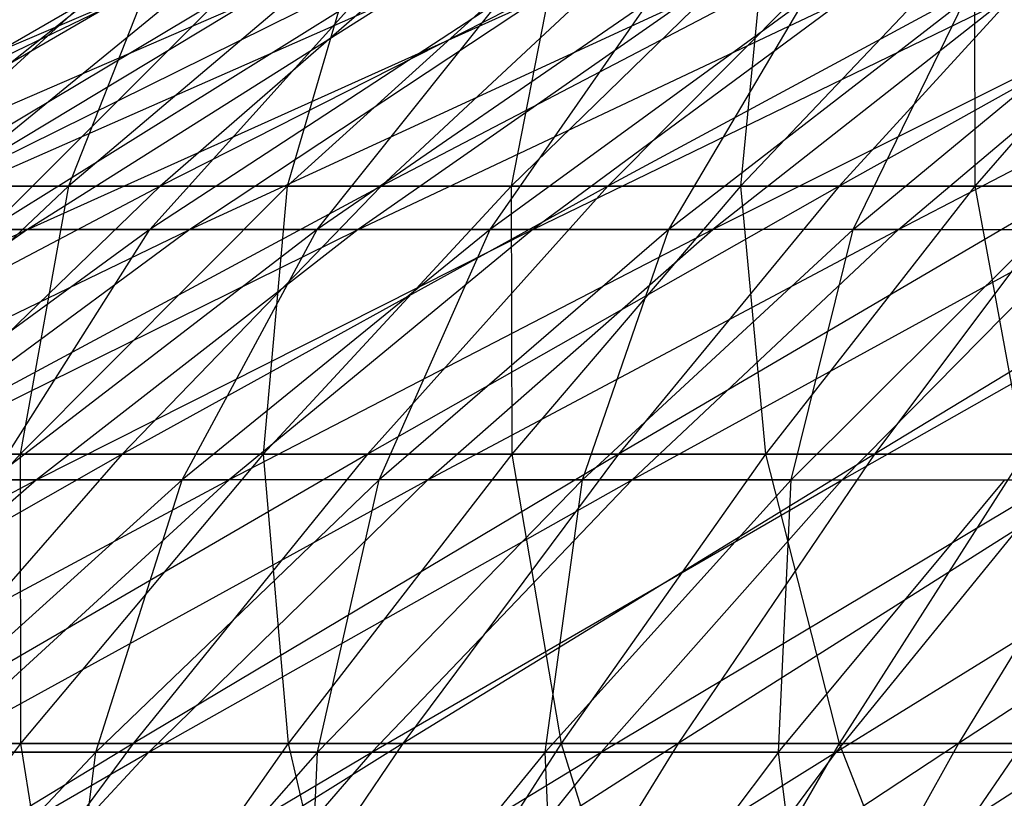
# Model space of a CAD drawing. Extents: x -125 to 125, y -143 to 0.
# Tile 257 of 406: x -15.02 to -10.75, y -31.79 to -28.41. Entities that reach past the tile are written whole.
import ezdxf

# ---------------------------------------------------------------- set-up
doc = ezdxf.new("R2010")
doc.units = 0
doc.header["$LTSCALE"] = 25.4
doc.layers.get('0').update_dxf_attribs({"linetype": 'CONTINUOUS'})

# ---------------------------------------------------------------- blocks, each defined once
blk = doc.blocks.new('NL2500027000_STL_3')
at = {"color": 0}
for p, q in [((-14.0344, -28.0583, -19.9495), (-16.2488, -29.1279, -21.1434)), ((-14.0344, -28.0583, -19.9495), (-16.2488, -29.1279, -21.1434)), ((-14.3882, -28.0583, 19.6958), (-15.7298, -29.1279, 21.5324)), ((-14.3882, -28.0583, 19.6958), (-15.7298, -29.1279, 21.5324)), ((-14.0344, -28.0583, -19.9495), (-15.343, -29.1279, -21.8096)), ((-14.0344, -28.0583, -19.9495), (-15.343, -29.1279, -21.8096)), ((-13.1809, -28.0583, -20.5234), (-15.343, -29.1279, -21.8096)), ((-13.1809, -28.0583, -20.5234), (-15.343, -29.1279, -21.8096)), ((-13.5451, -28.0583, 20.2849), (-14.8081, -29.1279, 22.1763)), ((-13.5451, -28.0583, 20.2849), (-14.8081, -29.1279, 22.1763)), ((-14.3882, -28.0583, 19.6958), (-14.8081, -29.1279, 22.1763)), ((-14.3882, -28.0583, 19.6958), (-14.8081, -29.1279, 22.1763)), ((-13.1809, -28.0583, -20.5234), (-14.41, -29.1279, -22.4371)), ((-13.1809, -28.0583, -20.5234), (-14.41, -29.1279, -22.4371)), ((-12.304, -28.0583, -21.0608), (-14.41, -29.1279, -22.4371)), ((-12.304, -28.0583, -21.0608), (-14.41, -29.1279, -22.4371)), ((-12.6779, -28.0583, 20.8379), (-13.86, -29.1279, 22.7809)), ((-12.6779, -28.0583, 20.8379), (-13.86, -29.1279, 22.7809)), ((-13.5451, -28.0583, 20.2849), (-13.86, -29.1279, 22.7809)), ((-13.5451, -28.0583, 20.2849), (-13.86, -29.1279, 22.7809)), ((-12.304, -28.0583, -21.0608), (-13.4513, -29.1279, -23.0246)), ((-12.304, -28.0583, -21.0608), (-13.4513, -29.1279, -23.0246)), ((-11.4052, -28.0583, -21.5608), (-13.4513, -29.1279, -23.0246)), ((-11.4052, -28.0583, -21.5608), (-13.4513, -29.1279, -23.0246)), ((-11.7882, -28.0583, 21.3538), (-12.8874, -29.1279, 23.3449)), ((-11.7882, -28.0583, 21.3538), (-12.8874, -29.1279, 23.3449)), ((-12.6779, -28.0583, 20.8379), (-12.8874, -29.1279, 23.3449)), ((-12.6779, -28.0583, 20.8379), (-12.8874, -29.1279, 23.3449)), ((-11.4052, -28.0583, -21.5608), (-12.4687, -29.1279, -23.5712)), ((-11.4052, -28.0583, -21.5608), (-12.4687, -29.1279, -23.5712)), ((-10.4862, -28.0583, -22.0224), (-12.4687, -29.1279, -23.5712)), ((-10.4862, -28.0583, -22.0224), (-12.4687, -29.1279, -23.5712)), ((-10.8775, -28.0583, 21.8318), (-11.8918, -29.1279, 23.8674)), ((-10.8775, -28.0583, 21.8318), (-11.8918, -29.1279, 23.8674)), ((-11.7882, -28.0583, 21.3538), (-11.8918, -29.1279, 23.8674)), ((-11.7882, -28.0583, 21.3538), (-11.8918, -29.1279, 23.8674)), ((-10.4862, -28.0583, -22.0224), (-11.4639, -29.1279, -24.0759)), ((-10.4862, -28.0583, -22.0224), (-11.4639, -29.1279, -24.0759)), ((-9.5485, -28.0583, -22.4449), (-11.4639, -29.1279, -24.0759)), ((-9.5485, -28.0583, -22.4449), (-11.4639, -29.1279, -24.0759)), ((-10.8775, -28.0583, 21.8318), (-10.875, -29.1279, 24.3475)), ((-10.8775, -28.0583, 21.8318), (-10.875, -29.1279, 24.3475)), ((-9.9475, -28.0583, 22.2709), (-10.875, -29.1279, 24.3475)), ((-9.9475, -28.0583, 22.2709), (-10.875, -29.1279, 24.3475)), ((-14.596, -28.3239, -12.9368), (-16.9239, -29.3158, -13.73)), ((-14.596, -28.3239, -12.9368), (-16.9239, -29.3158, -13.73)), ((-16.4602, -29.3158, 14.2826), (-14.7313, -28.3239, 12.7825)), ((-16.4602, -29.3158, 14.2826), (-14.7313, -28.3239, 12.7825)), ((-16.3089, -29.3158, -14.4551), (-14.596, -28.3239, -12.9368)), ((-16.3089, -29.3158, -14.4551), (-14.596, -28.3239, -12.9368)), ((-16.3089, -29.3158, -14.4551), (-14.0178, -28.3239, -13.5612)), ((-16.3089, -29.3158, -14.4551), (-14.0178, -28.3239, -13.5612)), ((-14.1597, -28.3239, 13.4129), (-15.8215, -29.3158, 14.987)), ((-15.8215, -29.3158, 14.987), (-14.7313, -28.3239, 12.7825)), ((-14.1597, -28.3239, 13.4129), (-15.8215, -29.3158, 14.987)), ((-15.8215, -29.3158, 14.987), (-14.7313, -28.3239, 12.7825)), ((-14.0178, -28.3239, -13.5612), (-15.6629, -29.3158, -15.1527)), ((-15.6629, -29.3158, -15.1527), (-13.4129, -28.3239, -14.1597)), ((-14.0178, -28.3239, -13.5612), (-15.6629, -29.3158, -15.1527)), ((-15.6629, -29.3158, -15.1527), (-13.4129, -28.3239, -14.1597)), ((-14.1597, -28.3239, 13.4129), (-15.1527, -29.3158, 15.6629)), ((-13.5612, -28.3239, 14.0178), (-15.1527, -29.3158, 15.6629)), ((-14.1597, -28.3239, 13.4129), (-15.1527, -29.3158, 15.6629)), ((-13.5612, -28.3239, 14.0178), (-15.1527, -29.3158, 15.6629)), ((-13.4129, -28.3239, -14.1597), (-14.987, -29.3158, -15.8215)), ((-14.987, -29.3158, -15.8215), (-12.7825, -28.3239, -14.7313)), ((-13.4129, -28.3239, -14.1597), (-14.987, -29.3158, -15.8215)), ((-14.987, -29.3158, -15.8215), (-12.7825, -28.3239, -14.7313)), ((-12.9368, -28.3239, 14.596), (-14.4551, -29.3158, 16.3089)), ((-14.4551, -29.3158, 16.3089), (-13.5612, -28.3239, 14.0178)), ((-12.9368, -28.3239, 14.596), (-14.4551, -29.3158, 16.3089)), ((-14.4551, -29.3158, 16.3089), (-13.5612, -28.3239, 14.0178)), ((-12.7825, -28.3239, -14.7313), (-14.2826, -29.3158, -16.4602)), ((-14.2826, -29.3158, -16.4602), (-12.1278, -28.3239, -15.2749)), ((-12.7825, -28.3239, -14.7313), (-14.2826, -29.3158, -16.4602)), ((-14.2826, -29.3158, -16.4602), (-12.1278, -28.3239, -15.2749)), ((-12.2879, -28.3239, 15.1464), (-13.73, -29.3158, 16.9239)), ((-13.73, -29.3158, 16.9239), (-12.9368, -28.3239, 14.596)), ((-12.2879, -28.3239, 15.1464), (-13.73, -29.3158, 16.9239)), ((-13.73, -29.3158, 16.9239), (-12.9368, -28.3239, 14.596)), ((-12.1278, -28.3239, -15.2749), (-13.5511, -29.3158, -17.0675)), ((-13.5511, -29.3158, -17.0675), (-11.4499, -28.3239, -15.7893)), ((-12.1278, -28.3239, -15.2749), (-13.5511, -29.3158, -17.0675)), ((-13.5511, -29.3158, -17.0675), (-11.4499, -28.3239, -15.7893)), ((-11.6155, -28.3239, 15.6679), (-12.9787, -29.3158, 17.5067)), ((-12.9787, -29.3158, 17.5067), (-12.2879, -28.3239, 15.1464)), ((-11.6155, -28.3239, 15.6679), (-12.9787, -29.3158, 17.5067)), ((-12.9787, -29.3158, 17.5067), (-12.2879, -28.3239, 15.1464)), ((-11.4499, -28.3239, -15.7893), (-12.7937, -29.3158, -17.6424)), ((-12.7937, -29.3158, -17.6424), (-10.7503, -28.3239, -16.2737)), ((-11.4499, -28.3239, -15.7893), (-12.7937, -29.3158, -17.6424)), ((-12.7937, -29.3158, -17.6424), (-10.7503, -28.3239, -16.2737)), ((-10.921, -28.3239, 16.1597), (-12.2027, -29.3158, 18.0562)), ((-12.2027, -29.3158, 18.0562), (-11.6155, -28.3239, 15.6679)), ((-10.921, -28.3239, 16.1597), (-12.2027, -29.3158, 18.0562)), ((-12.2027, -29.3158, 18.0562), (-11.6155, -28.3239, 15.6679)), ((-10.0302, -28.3239, -16.7272), (-12.012, -29.3158, -18.1836)), ((-10.7503, -28.3239, -16.2737), (-12.012, -29.3158, -18.1836)), ((-10.0302, -28.3239, -16.7272), (-12.012, -29.3158, -18.1836)), ((-10.7503, -28.3239, -16.2737), (-12.012, -29.3158, -18.1836)), ((-11.4035, -29.3158, 18.5713), (-10.2057, -28.3239, 16.6207)), ((-11.4035, -29.3158, 18.5713), (-10.2057, -28.3239, 16.6207)), ((-11.4035, -29.3158, 18.5713), (-10.921, -28.3239, 16.1597)), ((-11.4035, -29.3158, 18.5713), (-10.921, -28.3239, 16.1597)), ((-11.2074, -29.3158, -18.6903), (-10.0302, -28.3239, -16.7272)), ((-11.2074, -29.3158, -18.6903), (-10.0302, -28.3239, -16.7272)), ((-11.2074, -29.3158, -18.6903), (-9.2911, -28.3239, -17.1488)), ((-11.2074, -29.3158, -18.6903), (-9.2911, -28.3239, -17.1488)), ((-14.41, -29.1279, -22.4371), (-16.6247, -30.2918, -23.6315)), ((-14.41, -29.1279, -22.4371), (-16.6247, -30.2918, -23.6315)), ((-14.8081, -29.1279, 22.1763), (-16.0451, -30.2918, 24.0289)), ((-14.8081, -29.1279, 22.1763), (-16.0451, -30.2918, 24.0289)), ((-15.7298, -29.1279, 21.5324), (-14.8081, -29.1279, 22.1763)), ((-15.7298, -29.1279, 21.5324), (-14.8081, -29.1279, 22.1763)), ((-14.41, -29.1279, -22.4371), (-15.6137, -30.2918, -24.3114)), ((-14.41, -29.1279, -22.4371), (-15.6137, -30.2918, -24.3114)), ((-13.4513, -29.1279, -23.0246), (-15.6137, -30.2918, -24.3114)), ((-13.4513, -29.1279, -23.0246), (-15.6137, -30.2918, -24.3114)), ((-14.41, -29.1279, -22.4371), (-15.343, -29.1279, -21.8096)), ((-14.41, -29.1279, -22.4371), (-15.343, -29.1279, -21.8096)), ((-13.86, -29.1279, 22.7809), (-15.0179, -30.2918, 24.6839)), ((-13.86, -29.1279, 22.7809), (-15.0179, -30.2918, 24.6839)), ((-14.8081, -29.1279, 22.1763), (-15.0179, -30.2918, 24.6839)), ((-14.8081, -29.1279, 22.1763), (-15.0179, -30.2918, 24.6839)), ((-14.8081, -29.1279, 22.1763), (-13.86, -29.1279, 22.7809)), ((-14.8081, -29.1279, 22.1763), (-13.86, -29.1279, 22.7809)), ((-13.4513, -29.1279, -23.0246), (-14.575, -30.2918, -24.948)), ((-13.4513, -29.1279, -23.0246), (-14.575, -30.2918, -24.948)), ((-12.4687, -29.1279, -23.5712), (-14.575, -30.2918, -24.948)), ((-12.4687, -29.1279, -23.5712), (-14.575, -30.2918, -24.948)), ((-13.4513, -29.1279, -23.0246), (-14.41, -29.1279, -22.4371)), ((-13.4513, -29.1279, -23.0246), (-14.41, -29.1279, -22.4371)), ((-12.8874, -29.1279, 23.3449), (-13.9639, -30.2918, 25.295)), ((-12.8874, -29.1279, 23.3449), (-13.9639, -30.2918, 25.295)), ((-13.86, -29.1279, 22.7809), (-13.9639, -30.2918, 25.295)), ((-13.86, -29.1279, 22.7809), (-13.9639, -30.2918, 25.295)), ((-13.86, -29.1279, 22.7809), (-12.8874, -29.1279, 23.3449)), ((-13.86, -29.1279, 22.7809), (-12.8874, -29.1279, 23.3449)), ((-12.4687, -29.1279, -23.5712), (-13.5103, -30.2918, -25.5402)), ((-12.4687, -29.1279, -23.5712), (-13.5103, -30.2918, -25.5402)), ((-11.4639, -29.1279, -24.0759), (-13.5103, -30.2918, -25.5402)), ((-11.4639, -29.1279, -24.0759), (-13.5103, -30.2918, -25.5402)), ((-12.4687, -29.1279, -23.5712), (-13.4513, -29.1279, -23.0246)), ((-12.4687, -29.1279, -23.5712), (-13.4513, -29.1279, -23.0246)), ((-12.8874, -29.1279, 23.3449), (-11.8918, -29.1279, 23.8674)), ((-12.8874, -29.1279, 23.3449), (-11.8918, -29.1279, 23.8674)), ((-12.8874, -29.1279, 23.3449), (-12.8852, -30.2918, 25.8612)), ((-12.8874, -29.1279, 23.3449), (-12.8852, -30.2918, 25.8612)), ((-11.8918, -29.1279, 23.8674), (-12.8852, -30.2918, 25.8612)), ((-11.8918, -29.1279, 23.8674), (-12.8852, -30.2918, 25.8612)), ((-11.4639, -29.1279, -24.0759), (-12.4687, -29.1279, -23.5712)), ((-11.4639, -29.1279, -24.0759), (-12.4687, -29.1279, -23.5712)), ((-11.4639, -29.1279, -24.0759), (-12.4216, -30.2918, -26.0871)), ((-11.4639, -29.1279, -24.0759), (-12.4216, -30.2918, -26.0871)), ((-10.4388, -29.1279, -24.5377), (-12.4216, -30.2918, -26.0871)), ((-10.4388, -29.1279, -24.5377), (-12.4216, -30.2918, -26.0871)), ((-11.8918, -29.1279, 23.8674), (-10.875, -29.1279, 24.3475)), ((-11.8918, -29.1279, 23.8674), (-10.875, -29.1279, 24.3475)), ((-11.8918, -29.1279, 23.8674), (-11.7835, -30.2918, 26.3814)), ((-11.8918, -29.1279, 23.8674), (-11.7835, -30.2918, 26.3814)), ((-10.875, -29.1279, 24.3475), (-11.7835, -30.2918, 26.3814)), ((-10.875, -29.1279, 24.3475), (-11.7835, -30.2918, 26.3814)), ((-10.4388, -29.1279, -24.5377), (-11.4639, -29.1279, -24.0759)), ((-10.4388, -29.1279, -24.5377), (-11.4639, -29.1279, -24.0759)), ((-10.4388, -29.1279, -24.5377), (-11.3108, -30.2918, -26.5875)), ((-10.4388, -29.1279, -24.5377), (-11.3108, -30.2918, -26.5875)), ((-9.3951, -29.1279, -24.956), (-11.3108, -30.2918, -26.5875)), ((-9.3951, -29.1279, -24.956), (-11.3108, -30.2918, -26.5875)), ((-10.875, -29.1279, 24.3475), (-9.839, -29.1279, 24.7843)), ((-10.875, -29.1279, 24.3475), (-9.839, -29.1279, 24.7843)), ((-10.875, -29.1279, 24.3475), (-10.6609, -30.2918, 26.8547)), ((-10.875, -29.1279, 24.3475), (-10.6609, -30.2918, 26.8547)), ((-17.2764, -30.4036, -16.7137), (-14.987, -29.3158, -15.8215)), ((-17.2764, -30.4036, -16.7137), (-14.987, -29.3158, -15.8215)), ((-14.987, -29.3158, -15.8215), (-16.5309, -30.4036, -17.4514)), ((-16.5309, -30.4036, -17.4514), (-14.2826, -29.3158, -16.4602)), ((-14.987, -29.3158, -15.8215), (-16.5309, -30.4036, -17.4514)), ((-16.5309, -30.4036, -17.4514), (-14.2826, -29.3158, -16.4602)), ((-14.4551, -29.3158, 16.3089), (-15.9442, -30.4036, 17.989)), ((-14.4551, -29.3158, 16.3089), (-15.9442, -30.4036, 17.989)), ((-14.2826, -29.3158, -16.4602), (-15.754, -30.4036, -18.1558)), ((-15.754, -30.4036, -18.1558), (-13.5511, -29.3158, -17.0675)), ((-14.2826, -29.3158, -16.4602), (-15.754, -30.4036, -18.1558)), ((-15.754, -30.4036, -18.1558), (-13.5511, -29.3158, -17.0675)), ((-15.6629, -29.3158, -15.1527), (-14.987, -29.3158, -15.8215)), ((-15.6629, -29.3158, -15.1527), (-14.987, -29.3158, -15.8215)), ((-14.4551, -29.3158, 16.3089), (-15.1527, -29.3158, 15.6629)), ((-14.4551, -29.3158, 16.3089), (-15.1527, -29.3158, 15.6629)), ((-13.73, -29.3158, 16.9239), (-15.1444, -30.4036, 18.6674)), ((-15.1444, -30.4036, 18.6674), (-14.4551, -29.3158, 16.3089)), ((-13.73, -29.3158, 16.9239), (-15.1444, -30.4036, 18.6674)), ((-15.1444, -30.4036, 18.6674), (-14.4551, -29.3158, 16.3089)), ((-14.987, -29.3158, -15.8215), (-14.2826, -29.3158, -16.4602)), ((-14.987, -29.3158, -15.8215), (-14.2826, -29.3158, -16.4602)), ((-13.5511, -29.3158, -17.0675), (-14.947, -30.4036, -18.8257)), ((-14.947, -30.4036, -18.8257), (-12.7937, -29.3158, -17.6424)), ((-13.5511, -29.3158, -17.0675), (-14.947, -30.4036, -18.8257)), ((-14.947, -30.4036, -18.8257), (-12.7937, -29.3158, -17.6424)), ((-13.73, -29.3158, 16.9239), (-14.4551, -29.3158, 16.3089)), ((-13.73, -29.3158, 16.9239), (-14.4551, -29.3158, 16.3089)), ((-12.9787, -29.3158, 17.5067), (-14.3157, -30.4036, 19.3102)), ((-14.3157, -30.4036, 19.3102), (-13.73, -29.3158, 16.9239)), ((-12.9787, -29.3158, 17.5067), (-14.3157, -30.4036, 19.3102)), ((-14.3157, -30.4036, 19.3102), (-13.73, -29.3158, 16.9239)), ((-14.2826, -29.3158, -16.4602), (-13.5511, -29.3158, -17.0675)), ((-14.2826, -29.3158, -16.4602), (-13.5511, -29.3158, -17.0675)), ((-12.012, -29.3158, -18.1836), (-14.1116, -30.4036, -19.4598)), ((-12.7937, -29.3158, -17.6424), (-14.1116, -30.4036, -19.4598)), ((-12.012, -29.3158, -18.1836), (-14.1116, -30.4036, -19.4598)), ((-12.7937, -29.3158, -17.6424), (-14.1116, -30.4036, -19.4598)), ((-12.9787, -29.3158, 17.5067), (-13.73, -29.3158, 16.9239)), ((-12.9787, -29.3158, 17.5067), (-13.73, -29.3158, 16.9239)), ((-13.5511, -29.3158, -17.0675), (-12.7937, -29.3158, -17.6424)), ((-13.5511, -29.3158, -17.0675), (-12.7937, -29.3158, -17.6424)), ((-12.2027, -29.3158, 18.0562), (-13.4598, -30.4036, 19.9162)), ((-13.4598, -30.4036, 19.9162), (-12.9787, -29.3158, 17.5067)), ((-12.2027, -29.3158, 18.0562), (-13.4598, -30.4036, 19.9162)), ((-13.4598, -30.4036, 19.9162), (-12.9787, -29.3158, 17.5067)), ((-13.2494, -30.4036, -20.0568), (-12.012, -29.3158, -18.1836)), ((-13.2494, -30.4036, -20.0568), (-12.012, -29.3158, -18.1836)), ((-13.2494, -30.4036, -20.0568), (-11.2074, -29.3158, -18.6903)), ((-13.2494, -30.4036, -20.0568), (-11.2074, -29.3158, -18.6903)), ((-12.2027, -29.3158, 18.0562), (-12.9787, -29.3158, 17.5067)), ((-12.2027, -29.3158, 18.0562), (-12.9787, -29.3158, 17.5067)), ((-12.7937, -29.3158, -17.6424), (-12.012, -29.3158, -18.1836)), ((-12.7937, -29.3158, -17.6424), (-12.012, -29.3158, -18.1836)), ((-11.4035, -29.3158, 18.5713), (-12.5782, -30.4036, 20.4844)), ((-12.5782, -30.4036, 20.4844), (-12.2027, -29.3158, 18.0562)), ((-11.4035, -29.3158, 18.5713), (-12.5782, -30.4036, 20.4844)), ((-12.5782, -30.4036, 20.4844), (-12.2027, -29.3158, 18.0562)), ((-11.2074, -29.3158, -18.6903), (-12.3619, -30.4036, -20.6156)), ((-12.3619, -30.4036, -20.6156), (-10.3815, -29.3158, -19.1613)), ((-11.2074, -29.3158, -18.6903), (-12.3619, -30.4036, -20.6156)), ((-12.3619, -30.4036, -20.6156), (-10.3815, -29.3158, -19.1613)), ((-11.4035, -29.3158, 18.5713), (-12.2027, -29.3158, 18.0562)), ((-11.4035, -29.3158, 18.5713), (-12.2027, -29.3158, 18.0562)), ((-11.2074, -29.3158, -18.6903), (-12.012, -29.3158, -18.1836)), ((-11.2074, -29.3158, -18.6903), (-12.012, -29.3158, -18.1836)), ((-11.6727, -30.4036, 21.0135), (-10.5826, -29.3158, 19.051)), ((-11.6727, -30.4036, 21.0135), (-10.5826, -29.3158, 19.051)), ((-11.6727, -30.4036, 21.0135), (-11.4035, -29.3158, 18.5713)), ((-11.6727, -30.4036, 21.0135), (-11.4035, -29.3158, 18.5713)), ((-10.3815, -29.3158, -19.1613), (-11.4509, -30.4036, -21.1352)), ((-11.4509, -30.4036, -21.1352), (-9.5358, -29.3158, -19.5959)), ((-10.3815, -29.3158, -19.1613), (-11.4509, -30.4036, -21.1352)), ((-11.4509, -30.4036, -21.1352), (-9.5358, -29.3158, -19.5959)), ((-11.4035, -29.3158, 18.5713), (-10.5826, -29.3158, 19.051)), ((-11.4035, -29.3158, 18.5713), (-10.5826, -29.3158, 19.051)), ((-11.2074, -29.3158, -18.6903), (-10.3815, -29.3158, -19.1613)), ((-11.2074, -29.3158, -18.6903), (-10.3815, -29.3158, -19.1613)), ((-14.575, -30.2918, -24.948), (-16.7901, -31.548, -26.143)), ((-14.575, -30.2918, -24.948), (-16.7901, -31.548, -26.143)), ((-15.0179, -30.2918, 24.6839), (-16.1493, -31.548, 26.5436)), ((-15.0179, -30.2918, 24.6839), (-16.1493, -31.548, 26.5436)), ((-16.0451, -30.2918, 24.0289), (-15.0179, -30.2918, 24.6839)), ((-16.0451, -30.2918, 24.0289), (-15.0179, -30.2918, 24.6839)), ((-14.575, -30.2918, -24.948), (-15.6731, -31.548, -26.8276)), ((-14.575, -30.2918, -24.948), (-15.6731, -31.548, -26.8276)), ((-13.5103, -30.2918, -25.5402), (-15.6731, -31.548, -26.8276)), ((-13.5103, -30.2918, -25.5402), (-15.6731, -31.548, -26.8276)), ((-14.575, -30.2918, -24.948), (-15.6137, -30.2918, -24.3114)), ((-14.575, -30.2918, -24.948), (-15.6137, -30.2918, -24.3114)), ((-15.0179, -30.2918, 24.6839), (-13.9639, -30.2918, 25.295)), ((-15.0179, -30.2918, 24.6839), (-13.9639, -30.2918, 25.295)), ((-15.0179, -30.2918, 24.6839), (-15.016, -31.548, 27.2008)), ((-15.0179, -30.2918, 24.6839), (-15.016, -31.548, 27.2008)), ((-13.9639, -30.2918, 25.295), (-15.016, -31.548, 27.2008)), ((-13.9639, -30.2918, 25.295), (-15.016, -31.548, 27.2008)), ((-13.5103, -30.2918, -25.5402), (-14.575, -30.2918, -24.948)), ((-13.5103, -30.2918, -25.5402), (-14.575, -30.2918, -24.948)), ((-13.5103, -30.2918, -25.5402), (-14.5282, -31.548, -27.4644)), ((-13.5103, -30.2918, -25.5402), (-14.5282, -31.548, -27.4644)), ((-12.4216, -30.2918, -26.0871), (-14.5282, -31.548, -27.4644)), ((-12.4216, -30.2918, -26.0871), (-14.5282, -31.548, -27.4644)), ((-13.9639, -30.2918, 25.295), (-12.8852, -30.2918, 25.8612)), ((-13.9639, -30.2918, 25.295), (-12.8852, -30.2918, 25.8612)), ((-13.9639, -30.2918, 25.295), (-13.8559, -31.548, 27.8096)), ((-13.9639, -30.2918, 25.295), (-13.8559, -31.548, 27.8096)), ((-12.8852, -30.2918, 25.8612), (-13.8559, -31.548, 27.8096)), ((-12.8852, -30.2918, 25.8612), (-13.8559, -31.548, 27.8096)), ((-12.4216, -30.2918, -26.0871), (-13.5103, -30.2918, -25.5402)), ((-12.4216, -30.2918, -26.0871), (-13.5103, -30.2918, -25.5402)), ((-12.4216, -30.2918, -26.0871), (-13.3575, -31.548, -28.0525)), ((-12.4216, -30.2918, -26.0871), (-13.3575, -31.548, -28.0525)), ((-11.3108, -30.2918, -26.5875), (-13.3575, -31.548, -28.0525)), ((-11.3108, -30.2918, -26.5875), (-13.3575, -31.548, -28.0525)), ((-12.8852, -30.2918, 25.8612), (-11.7835, -30.2918, 26.3814)), ((-12.8852, -30.2918, 25.8612), (-11.7835, -30.2918, 26.3814)), ((-12.8852, -30.2918, 25.8612), (-12.6713, -31.548, 28.369)), ((-12.8852, -30.2918, 25.8612), (-12.6713, -31.548, 28.369)), ((-11.7835, -30.2918, 26.3814), (-12.6713, -31.548, 28.369)), ((-11.7835, -30.2918, 26.3814), (-12.6713, -31.548, 28.369)), ((-11.3108, -30.2918, -26.5875), (-12.4216, -30.2918, -26.0871)), ((-11.3108, -30.2918, -26.5875), (-12.4216, -30.2918, -26.0871)), ((-11.3108, -30.2918, -26.5875), (-12.163, -31.548, -28.5907)), ((-11.3108, -30.2918, -26.5875), (-12.163, -31.548, -28.5907)), ((-10.1799, -30.2918, -27.0407), (-12.163, -31.548, -28.5907)), ((-10.1799, -30.2918, -27.0407), (-12.163, -31.548, -28.5907)), ((-11.7835, -30.2918, 26.3814), (-10.6609, -30.2918, 26.8547)), ((-11.7835, -30.2918, 26.3814), (-10.6609, -30.2918, 26.8547)), ((-11.7835, -30.2918, 26.3814), (-11.4641, -31.548, 28.878)), ((-11.7835, -30.2918, 26.3814), (-11.4641, -31.548, 28.878)), ((-10.6609, -30.2918, 26.8547), (-11.4641, -31.548, 28.878)), ((-10.6609, -30.2918, 26.8547), (-11.4641, -31.548, 28.878)), ((-10.1799, -30.2918, -27.0407), (-11.3108, -30.2918, -26.5875)), ((-10.1799, -30.2918, -27.0407), (-11.3108, -30.2918, -26.5875)), ((-10.1799, -30.2918, -27.0407), (-10.9469, -31.548, -29.078)), ((-10.1799, -30.2918, -27.0407), (-10.9469, -31.548, -29.078)), ((-9.0309, -30.2918, -27.4458), (-10.9469, -31.548, -29.078)), ((-9.0309, -30.2918, -27.4458), (-10.9469, -31.548, -29.078)), ((-17.1938, -31.5853, -19.8152), (-14.947, -30.4036, -18.8257)), ((-17.1938, -31.5853, -19.8152), (-14.947, -30.4036, -18.8257)), ((-14.1116, -30.4036, -19.4598), (-16.3132, -31.5853, -20.5463)), ((-14.947, -30.4036, -18.8257), (-16.3132, -31.5853, -20.5463)), ((-14.1116, -30.4036, -19.4598), (-16.3132, -31.5853, -20.5463)), ((-14.947, -30.4036, -18.8257), (-16.3132, -31.5853, -20.5463)), ((-15.754, -30.4036, -18.1558), (-14.947, -30.4036, -18.8257)), ((-15.754, -30.4036, -18.1558), (-14.947, -30.4036, -18.8257)), ((-14.3157, -30.4036, 19.3102), (-15.6241, -31.5853, 21.0751)), ((-14.3157, -30.4036, 19.3102), (-15.6241, -31.5853, 21.0751)), ((-15.4014, -31.5853, -21.2384), (-14.1116, -30.4036, -19.4598)), ((-15.4014, -31.5853, -21.2384), (-14.1116, -30.4036, -19.4598)), ((-15.4014, -31.5853, -21.2384), (-13.2494, -30.4036, -20.0568)), ((-15.4014, -31.5853, -21.2384), (-13.2494, -30.4036, -20.0568)), ((-14.3157, -30.4036, 19.3102), (-15.1444, -30.4036, 18.6674)), ((-14.3157, -30.4036, 19.3102), (-15.1444, -30.4036, 18.6674)), ((-14.947, -30.4036, -18.8257), (-14.1116, -30.4036, -19.4598)), ((-14.947, -30.4036, -18.8257), (-14.1116, -30.4036, -19.4598)), ((-13.4598, -30.4036, 19.9162), (-14.6899, -31.5853, 21.7365)), ((-14.6899, -31.5853, 21.7365), (-14.3157, -30.4036, 19.3102)), ((-13.4598, -30.4036, 19.9162), (-14.6899, -31.5853, 21.7365)), ((-14.6899, -31.5853, 21.7365), (-14.3157, -30.4036, 19.3102)), ((-13.2494, -30.4036, -20.0568), (-14.4603, -31.5853, -21.8899)), ((-14.4603, -31.5853, -21.8899), (-12.3619, -30.4036, -20.6156)), ((-13.2494, -30.4036, -20.0568), (-14.4603, -31.5853, -21.8899)), ((-14.4603, -31.5853, -21.8899), (-12.3619, -30.4036, -20.6156)), ((-13.4598, -30.4036, 19.9162), (-14.3157, -30.4036, 19.3102)), ((-13.4598, -30.4036, 19.9162), (-14.3157, -30.4036, 19.3102)), ((-13.2494, -30.4036, -20.0568), (-14.1116, -30.4036, -19.4598)), ((-13.2494, -30.4036, -20.0568), (-14.1116, -30.4036, -19.4598)), ((-12.5782, -30.4036, 20.4844), (-13.7278, -31.5853, 22.3566)), ((-13.7278, -31.5853, 22.3566), (-13.4598, -30.4036, 19.9162)), ((-12.5782, -30.4036, 20.4844), (-13.7278, -31.5853, 22.3566)), ((-13.7278, -31.5853, 22.3566), (-13.4598, -30.4036, 19.9162)), ((-12.3619, -30.4036, -20.6156), (-13.4918, -31.5853, -22.4999)), ((-13.4918, -31.5853, -22.4999), (-11.4509, -30.4036, -21.1352)), ((-12.3619, -30.4036, -20.6156), (-13.4918, -31.5853, -22.4999)), ((-13.4918, -31.5853, -22.4999), (-11.4509, -30.4036, -21.1352)), ((-12.5782, -30.4036, 20.4844), (-13.4598, -30.4036, 19.9162)), ((-12.5782, -30.4036, 20.4844), (-13.4598, -30.4036, 19.9162)), ((-13.2494, -30.4036, -20.0568), (-12.3619, -30.4036, -20.6156)), ((-13.2494, -30.4036, -20.0568), (-12.3619, -30.4036, -20.6156)), ((-11.6727, -30.4036, 21.0135), (-12.7396, -31.5853, 22.9341)), ((-12.7396, -31.5853, 22.9341), (-12.5782, -30.4036, 20.4844)), ((-11.6727, -30.4036, 21.0135), (-12.7396, -31.5853, 22.9341)), ((-12.7396, -31.5853, 22.9341), (-12.5782, -30.4036, 20.4844)), ((-11.6727, -30.4036, 21.0135), (-12.5782, -30.4036, 20.4844)), ((-11.6727, -30.4036, 21.0135), (-12.5782, -30.4036, 20.4844)), ((-11.4509, -30.4036, -21.1352), (-12.4975, -31.5853, -23.0669)), ((-12.4975, -31.5853, -23.0669), (-10.5181, -30.4036, -21.6146)), ((-11.4509, -30.4036, -21.1352), (-12.4975, -31.5853, -23.0669)), ((-12.4975, -31.5853, -23.0669), (-10.5181, -30.4036, -21.6146)), ((-12.3619, -30.4036, -20.6156), (-11.4509, -30.4036, -21.1352)), ((-12.3619, -30.4036, -20.6156), (-11.4509, -30.4036, -21.1352)), ((-11.7271, -31.5853, 23.468), (-10.745, -30.4036, 21.5027)), ((-11.7271, -31.5853, 23.468), (-10.745, -30.4036, 21.5027)), ((-11.7271, -31.5853, 23.468), (-11.6727, -30.4036, 21.0135)), ((-11.7271, -31.5853, 23.468), (-11.6727, -30.4036, 21.0135)), ((-11.6727, -30.4036, 21.0135), (-10.745, -30.4036, 21.5027)), ((-11.6727, -30.4036, 21.0135), (-10.745, -30.4036, 21.5027)), ((-10.5181, -30.4036, -21.6146), (-11.4794, -31.5853, -23.5901)), ((-11.4794, -31.5853, -23.5901), (-9.5653, -30.4036, -22.0528)), ((-10.5181, -30.4036, -21.6146), (-11.4794, -31.5853, -23.5901)), ((-11.4794, -31.5853, -23.5901), (-9.5653, -30.4036, -22.0528)), ((-11.4509, -30.4036, -21.1352), (-10.5181, -30.4036, -21.6146)), ((-11.4509, -30.4036, -21.1352), (-10.5181, -30.4036, -21.6146)), ((-14.5282, -31.548, -27.4644), (-16.7437, -32.8942, -28.6601)), ((-14.5282, -31.548, -27.4644), (-16.7437, -32.8942, -28.6601)), ((-16.1493, -31.548, 26.5436), (-15.016, -31.548, 27.2008)), ((-16.1493, -31.548, 26.5436), (-15.016, -31.548, 27.2008)), ((-15.016, -31.548, 27.2008), (-16.0417, -32.8942, 29.0588)), ((-15.016, -31.548, 27.2008), (-16.0417, -32.8942, 29.0588)), ((-14.5282, -31.548, -27.4644), (-15.6731, -31.548, -26.8276)), ((-14.5282, -31.548, -27.4644), (-15.6731, -31.548, -26.8276)), ((-14.5282, -31.548, -27.4644), (-15.5206, -32.8942, -29.3405)), ((-14.5282, -31.548, -27.4644), (-15.5206, -32.8942, -29.3405)), ((-13.3575, -31.548, -28.0525), (-15.5206, -32.8942, -29.3405)), ((-13.3575, -31.548, -28.0525), (-15.5206, -32.8942, -29.3405)), ((-15.016, -31.548, 27.2008), (-13.8559, -31.548, 27.8096)), ((-15.016, -31.548, 27.2008), (-13.8559, -31.548, 27.8096)), ((-15.016, -31.548, 27.2008), (-14.8024, -32.8942, 29.7093)), ((-15.016, -31.548, 27.2008), (-14.8024, -32.8942, 29.7093)), ((-13.8559, -31.548, 27.8096), (-14.8024, -32.8942, 29.7093)), ((-13.8559, -31.548, 27.8096), (-14.8024, -32.8942, 29.7093)), ((-13.3575, -31.548, -28.0525), (-14.5282, -31.548, -27.4644)), ((-13.3575, -31.548, -28.0525), (-14.5282, -31.548, -27.4644)), ((-13.3575, -31.548, -28.0525), (-14.2699, -32.8942, -29.9687)), ((-13.3575, -31.548, -28.0525), (-14.2699, -32.8942, -29.9687)), ((-12.163, -31.548, -28.5907), (-14.2699, -32.8942, -29.9687)), ((-12.163, -31.548, -28.5907), (-14.2699, -32.8942, -29.9687)), ((-13.8559, -31.548, 27.8096), (-12.6713, -31.548, 28.369)), ((-13.8559, -31.548, 27.8096), (-12.6713, -31.548, 28.369)), ((-13.8559, -31.548, 27.8096), (-13.5368, -32.8942, 30.3069)), ((-13.8559, -31.548, 27.8096), (-13.5368, -32.8942, 30.3069)), ((-12.6713, -31.548, 28.369), (-13.5368, -32.8942, 30.3069)), ((-12.6713, -31.548, 28.369), (-13.5368, -32.8942, 30.3069)), ((-12.163, -31.548, -28.5907), (-13.3575, -31.548, -28.0525)), ((-12.163, -31.548, -28.5907), (-13.3575, -31.548, -28.0525)), ((-12.163, -31.548, -28.5907), (-12.9938, -32.8942, -30.5436)), ((-12.163, -31.548, -28.5907), (-12.9938, -32.8942, -30.5436)), ((-10.9469, -31.548, -29.078), (-12.9938, -32.8942, -30.5436)), ((-10.9469, -31.548, -29.078), (-12.9938, -32.8942, -30.5436)), ((-12.6713, -31.548, 28.369), (-11.4641, -31.548, 28.878)), ((-12.6713, -31.548, 28.369), (-11.4641, -31.548, 28.878)), ((-12.6713, -31.548, 28.369), (-12.2471, -32.8942, 30.8506)), ((-12.6713, -31.548, 28.369), (-12.2471, -32.8942, 30.8506)), ((-11.4641, -31.548, 28.878), (-12.2471, -32.8942, 30.8506)), ((-11.4641, -31.548, 28.878), (-12.2471, -32.8942, 30.8506)), ((-10.9469, -31.548, -29.078), (-12.163, -31.548, -28.5907)), ((-10.9469, -31.548, -29.078), (-12.163, -31.548, -28.5907)), ((-10.9469, -31.548, -29.078), (-11.6946, -32.8942, -31.0642)), ((-10.9469, -31.548, -29.078), (-11.6946, -32.8942, -31.0642)), ((-11.4641, -31.548, 28.878), (-10.2365, -31.548, 29.3356)), ((-11.4641, -31.548, 28.878), (-10.2365, -31.548, 29.3356)), ((-11.4641, -31.548, 28.878), (-10.9357, -32.8942, 31.3395)), ((-11.4641, -31.548, 28.878), (-10.9357, -32.8942, 31.3395)), ((-9.7113, -31.548, -29.5136), (-10.9469, -31.548, -29.078)), ((-9.7113, -31.548, -29.5136), (-10.9469, -31.548, -29.078)), ((-16.6607, -32.8588, -22.9749), (-14.4603, -31.5853, -21.8899)), ((-16.6607, -32.8588, -22.9749), (-14.4603, -31.5853, -21.8899)), ((-14.6899, -31.5853, 21.7365), (-15.8911, -32.8588, 23.5138)), ((-14.6899, -31.5853, 21.7365), (-15.8911, -32.8588, 23.5138)), ((-14.4603, -31.5853, -21.8899), (-15.6427, -32.8588, -23.6798)), ((-15.6427, -32.8588, -23.6798), (-13.4918, -31.5853, -22.4999)), ((-14.4603, -31.5853, -21.8899), (-15.6427, -32.8588, -23.6798)), ((-15.6427, -32.8588, -23.6798), (-13.4918, -31.5853, -22.4999)), ((-14.6899, -31.5853, 21.7365), (-15.6241, -31.5853, 21.0751)), ((-14.6899, -31.5853, 21.7365), (-15.6241, -31.5853, 21.0751)), ((-15.4014, -31.5853, -21.2384), (-14.4603, -31.5853, -21.8899)), ((-15.4014, -31.5853, -21.2384), (-14.4603, -31.5853, -21.8899)), ((-13.7278, -31.5853, 22.3566), (-14.8503, -32.8588, 24.1846)), ((-14.8503, -32.8588, 24.1846), (-14.6899, -31.5853, 21.7365)), ((-13.7278, -31.5853, 22.3566), (-14.8503, -32.8588, 24.1846)), ((-14.8503, -32.8588, 24.1846), (-14.6899, -31.5853, 21.7365)), ((-13.7278, -31.5853, 22.3566), (-14.6899, -31.5853, 21.7365)), ((-13.7278, -31.5853, 22.3566), (-14.6899, -31.5853, 21.7365)), ((-13.4918, -31.5853, -22.4999), (-14.5949, -32.8588, -24.3396)), ((-14.5949, -32.8588, -24.3396), (-12.4975, -31.5853, -23.0669)), ((-13.4918, -31.5853, -22.4999), (-14.5949, -32.8588, -24.3396)), ((-14.5949, -32.8588, -24.3396), (-12.4975, -31.5853, -23.0669)), ((-14.4603, -31.5853, -21.8899), (-13.4918, -31.5853, -22.4999)), ((-14.4603, -31.5853, -21.8899), (-13.4918, -31.5853, -22.4999)), ((-12.7396, -31.5853, 22.9341), (-13.7812, -32.8588, 24.8093)), ((-13.7812, -32.8588, 24.8093), (-13.7278, -31.5853, 22.3566)), ((-12.7396, -31.5853, 22.9341), (-13.7812, -32.8588, 24.8093)), ((-13.7812, -32.8588, 24.8093), (-13.7278, -31.5853, 22.3566)), ((-12.7396, -31.5853, 22.9341), (-13.7278, -31.5853, 22.3566)), ((-12.7396, -31.5853, 22.9341), (-13.7278, -31.5853, 22.3566)), ((-12.4975, -31.5853, -23.0669), (-13.5193, -32.8588, -24.953)), ((-13.5193, -32.8588, -24.953), (-11.4794, -31.5853, -23.5901)), ((-12.4975, -31.5853, -23.0669), (-13.5193, -32.8588, -24.953)), ((-13.5193, -32.8588, -24.953), (-11.4794, -31.5853, -23.5901)), ((-13.4918, -31.5853, -22.4999), (-12.4975, -31.5853, -23.0669)), ((-13.4918, -31.5853, -22.4999), (-12.4975, -31.5853, -23.0669)), ((-11.7271, -31.5853, 23.468), (-12.7396, -31.5853, 22.9341)), ((-11.7271, -31.5853, 23.468), (-12.7396, -31.5853, 22.9341)), ((-12.6859, -32.8588, 25.3868), (-12.7396, -31.5853, 22.9341)), ((-12.6859, -32.8588, 25.3868), (-12.7396, -31.5853, 22.9341)), ((-11.7271, -31.5853, 23.468), (-12.6859, -32.8588, 25.3868)), ((-11.7271, -31.5853, 23.468), (-12.6859, -32.8588, 25.3868)), ((-12.4975, -31.5853, -23.0669), (-11.4794, -31.5853, -23.5901)), ((-12.4975, -31.5853, -23.0669), (-11.4794, -31.5853, -23.5901)), ((-10.4395, -31.5853, -24.0684), (-12.418, -32.8588, -25.519)), ((-11.4794, -31.5853, -23.5901), (-12.418, -32.8588, -25.519)), ((-10.4395, -31.5853, -24.0684), (-12.418, -32.8588, -25.519)), ((-11.4794, -31.5853, -23.5901), (-12.418, -32.8588, -25.519)), ((-11.5665, -32.8588, 25.916), (-11.7271, -31.5853, 23.468)), ((-11.7271, -31.5853, 23.468), (-10.6923, -31.5853, 23.9572)), ((-11.7271, -31.5853, 23.468), (-10.6923, -31.5853, 23.9572)), ((-11.5665, -32.8588, 25.916), (-11.7271, -31.5853, 23.468)), ((-11.5665, -32.8588, 25.916), (-10.6923, -31.5853, 23.9572)), ((-11.5665, -32.8588, 25.916), (-10.6923, -31.5853, 23.9572)), ((-11.4794, -31.5853, -23.5901), (-10.4395, -31.5853, -24.0684)), ((-11.4794, -31.5853, -23.5901), (-10.4395, -31.5853, -24.0684))]:
    blk.add_line(p, q, dxfattribs=at)

msp = doc.modelspace()

# ---------------------------------------------------------------- block references
at = {"color": 253}
msp.add_blockref('NL2500027000_STL_3', (0, 0), dxfattribs=at)

doc.saveas('drawing.dxf')
